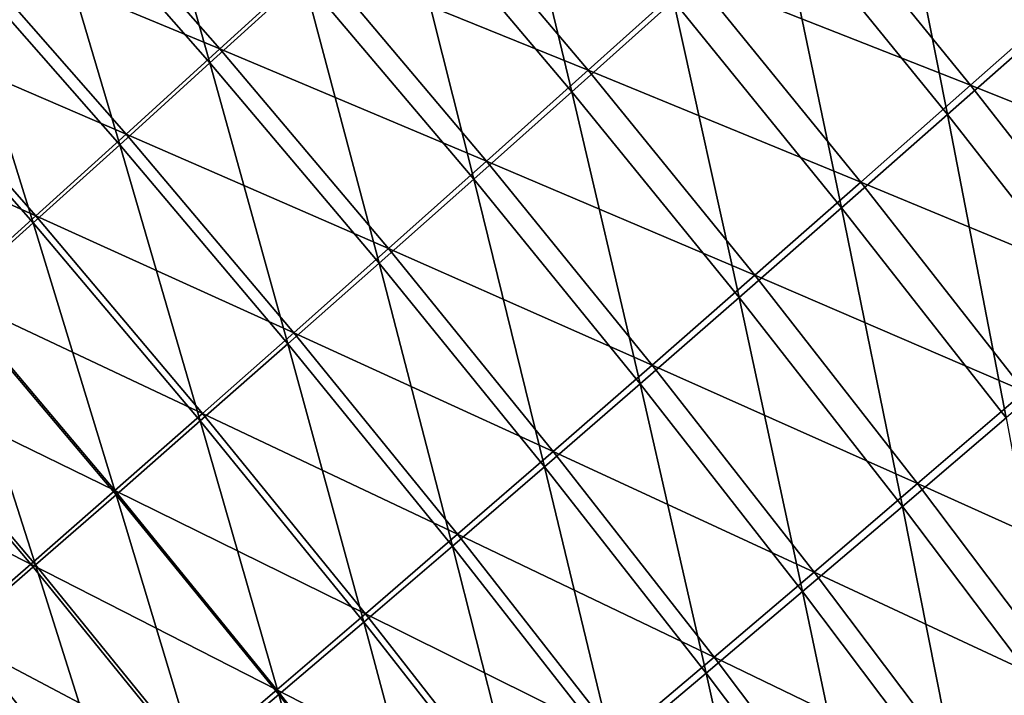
# Model space of a CAD drawing. Header units: metres. Extents: x -1 to 1402, y -1402 to 1.
# Tile 418 of 453: x 1187 to 1213, y -251 to -233. Entities that reach past the tile are written whole.
import ezdxf

# ---------------------------------------------------------------- set-up
doc = ezdxf.new("R2010")
doc.units = ezdxf.units.M

msp = doc.modelspace()

# ---------------------------------------------------------------- linework, layer by layer
at = {"layer": 'None0'}
for points in [[(1192.029175, -233.813538, -283.901245), (1187.366821, -228.495392, -283.900299), (1189.866333, -226.167633, -255.917038)], [(1192.029175, -233.813538, -283.901245), (1189.866333, -226.167633, -255.917038), (1194.555298, -231.516342, -255.917984)], [(1201.791016, -234.5923, -227.951309), (1197.175293, -229.126053, -227.95015), (1199.889038, -226.642578, -200.000275)], [(1201.791016, -234.5923, -227.951309), (1199.889038, -226.642578, -200.000275), (1204.531128, -232.139954, -200.001373)], [(1211.930542, -235.20816, -172.072769), (1207.36499, -229.594223, -172.071564), (1210.292847, -226.954895, -144.164047)], [(1210.292847, -226.954895, -144.164047), (1214.884766, -232.599991, -144.1651), (1211.930542, -235.20816, -172.072769)], [(1192.297363, -233.436249, -255.528854), (1187.649292, -228.134903, -255.527725), (1185.148682, -230.464417, -283.522614)], [(1194.918457, -231.043915, -227.548721), (1187.649292, -228.134903, -255.527725), (1192.297363, -233.436249, -255.528854)], [(1189.597168, -236.017685, -311.895782), (1184.961304, -230.729919, -311.894897), (1187.366821, -228.495392, -283.900299)], [(1189.597168, -236.017685, -311.895782), (1187.366821, -228.495392, -283.900299), (1192.029175, -233.813538, -283.901245)], [(1202.232788, -234.007446, -199.587585), (1197.633301, -228.558304, -199.586212), (1194.918457, -231.043915, -227.548721)], [(1202.232788, -234.007446, -199.587585), (1205.067871, -231.459717, -171.645142), (1197.633301, -228.558304, -199.586212)], [(1207.996948, -228.818481, -143.724655), (1205.067871, -231.459717, -171.645142), (1212.546143, -234.415207, -143.725998)], [(1212.546143, -234.415207, -143.725998), (1215.596069, -231.711609, -115.831161), (1207.996948, -228.818481, -143.724655)], [(1199.144897, -236.951447, -255.919174), (1194.555298, -231.516342, -255.917984), (1197.175293, -229.126053, -227.95015)], [(1199.144897, -236.951447, -255.919174), (1197.175293, -229.126053, -227.95015), (1201.791016, -234.5923, -227.951309)], [(1209.070435, -237.722443, -200.002701), (1204.531128, -232.139954, -200.001373), (1207.36499, -229.594223, -172.071564)], [(1209.070435, -237.722443, -200.002701), (1207.36499, -229.594223, -172.071564), (1211.930542, -235.20816, -172.072769)], [(1189.770142, -235.735229, -283.523712), (1185.148682, -230.464417, -283.522614), (1182.741821, -232.700424, -311.52951)], [(1192.297363, -233.436249, -255.528854), (1185.148682, -230.464417, -283.522614), (1189.770142, -235.735229, -283.523712)], [(1187.259277, -238.128876, -339.897125), (1182.650024, -232.871185, -339.896271), (1184.961304, -230.729919, -311.894897)], [(1187.259277, -238.128876, -339.897125), (1184.961304, -230.729919, -311.894897), (1189.597168, -236.017685, -311.895782)], [(1199.491699, -236.461807, -227.550156), (1194.918457, -231.043915, -227.548721), (1192.297363, -233.436249, -255.528854)], [(1202.232788, -234.007446, -199.587585), (1194.918457, -231.043915, -227.548721), (1199.491699, -236.461807, -227.550156)], [(1196.592651, -239.21759, -283.902405), (1192.029175, -233.813538, -283.901245), (1194.555298, -231.516342, -255.917984)], [(1196.592651, -239.21759, -283.902405), (1194.555298, -231.516342, -255.917984), (1199.144897, -236.951447, -255.919174)], [(1209.590332, -237.024979, -171.646667), (1205.067871, -231.459717, -171.645142), (1202.232788, -234.007446, -199.587585)], [(1205.067871, -231.459717, -171.645142), (1209.590332, -237.024979, -171.646667), (1212.546143, -234.415207, -143.725998)], [(1220.067017, -237.42305, -115.832443), (1215.596069, -231.711609, -115.831161), (1212.546143, -234.415207, -143.725998)], [(1206.304443, -240.143173, -227.952698), (1201.791016, -234.5923, -227.951309), (1204.531128, -232.139954, -200.001373)], [(1206.304443, -240.143173, -227.952698), (1204.531128, -232.139954, -200.001373), (1209.070435, -237.722443, -200.002701)], [(1214.884766, -232.599991, -144.1651), (1216.390503, -240.905441, -172.074173), (1211.930542, -235.20816, -172.072769)], [(1187.33667, -237.940887, -311.530548), (1182.741821, -232.700424, -311.52951), (1180.428833, -234.842896, -339.54599)], [(1185.015869, -240.147156, -367.900757), (1182.650024, -232.871185, -339.896271), (1187.259277, -238.128876, -339.897125)], [(1189.770142, -235.735229, -283.523712), (1182.741821, -232.700424, -311.52951), (1187.33667, -237.940887, -311.530548)], [(1196.84436, -238.822891, -255.530304), (1192.297363, -233.436249, -255.528854), (1189.770142, -235.735229, -283.523712)], [(1199.491699, -236.461807, -227.550156), (1192.297363, -233.436249, -255.528854), (1196.84436, -238.822891, -255.530304)], [(1194.134644, -241.39093, -311.896881), (1189.597168, -236.017685, -311.895782), (1192.029175, -233.813538, -283.901245)], [(1194.134644, -241.39093, -311.896881), (1192.029175, -233.813538, -283.901245), (1196.592651, -239.21759, -283.902405)], [(1206.729126, -239.540985, -199.589249), (1202.232788, -234.007446, -199.587585), (1199.491699, -236.461807, -227.550156)], [(1206.729126, -239.540985, -199.589249), (1209.590332, -237.024979, -171.646667), (1202.232788, -234.007446, -199.587585)], [(1212.546143, -234.415207, -143.725998), (1209.590332, -237.024979, -171.646667), (1216.990112, -240.095215, -143.727554)], [(1216.990112, -240.095215, -143.727554), (1220.067017, -237.42305, -115.832443), (1212.546143, -234.415207, -143.725998)], [(1203.63269, -242.470688, -255.920593), (1199.144897, -236.951447, -255.919174), (1201.791016, -234.5923, -227.951309)], [(1203.63269, -242.470688, -255.920593), (1201.791016, -234.5923, -227.951309), (1206.304443, -240.143173, -227.952698)], [(1187.33667, -237.940887, -311.530548), (1180.428833, -234.842896, -339.54599), (1184.997192, -240.053268, -339.546906)], [(1213.504761, -243.387787, -200.004242), (1209.070435, -237.722443, -200.002701), (1211.930542, -235.20816, -172.072769)], [(1211.930542, -235.20816, -172.072769), (1216.390503, -240.905441, -172.074173), (1213.504761, -243.387787, -200.004242)], [(1194.291138, -241.090759, -283.525116), (1189.770142, -235.735229, -283.523712), (1187.33667, -237.940887, -311.530548)], [(1196.84436, -238.822891, -255.530304), (1189.770142, -235.735229, -283.523712), (1194.291138, -241.090759, -283.525116)], [(1191.770752, -243.471634, -339.898163), (1187.259277, -238.128876, -339.897125), (1189.597168, -236.017685, -311.895782)], [(1191.770752, -243.471634, -339.898163), (1189.597168, -236.017685, -311.895782), (1194.134644, -241.39093, -311.896881)], [(1203.962036, -241.963501, -227.551895), (1199.491699, -236.461807, -227.550156), (1196.84436, -238.822891, -255.530304)], [(1206.729126, -239.540985, -199.589249), (1199.491699, -236.461807, -227.550156), (1203.962036, -241.963501, -227.551895)], [(1201.055176, -244.705322, -283.903809), (1196.592651, -239.21759, -283.902405), (1199.144897, -236.951447, -255.919174)], [(1201.055176, -244.705322, -283.903809), (1199.144897, -236.951447, -255.919174), (1203.63269, -242.470688, -255.920593)], [(1214.008057, -242.67308, -171.648438), (1209.590332, -237.024979, -171.646667), (1206.729126, -239.540985, -199.589249)], [(1209.590332, -237.024979, -171.646667), (1214.008057, -242.67308, -171.648438), (1216.990112, -240.095215, -143.727554)], [(1191.831787, -243.265564, -311.53186), (1187.33667, -237.940887, -311.530548), (1184.997192, -240.053268, -339.546906)], [(1194.291138, -241.090759, -283.525116), (1187.33667, -237.940887, -311.530548), (1191.831787, -243.265564, -311.53186)], [(1210.713623, -245.776413, -227.95433), (1206.304443, -240.143173, -227.952698), (1209.070435, -237.722443, -200.002701)], [(1210.713623, -245.776413, -227.95433), (1209.070435, -237.722443, -200.002701), (1213.504761, -243.387787, -200.004242)], [(1189.501099, -245.459915, -367.901703), (1185.015869, -240.147156, -367.900757), (1187.259277, -238.128876, -339.897125)], [(1189.501099, -245.459915, -367.901703), (1187.259277, -238.128876, -339.897125), (1191.770752, -243.471634, -339.898163)], [(1201.289307, -244.29277, -255.532059), (1196.84436, -238.822891, -255.530304), (1194.291138, -241.090759, -283.525116)], [(1203.962036, -241.963501, -227.551895), (1196.84436, -238.822891, -255.530304), (1201.289307, -244.29277, -255.532059)], [(1198.571655, -246.847397, -311.898224), (1194.134644, -241.39093, -311.896881), (1196.592651, -239.21759, -283.902405)], [(1198.571655, -246.847397, -311.898224), (1196.592651, -239.21759, -283.902405), (1201.055176, -244.705322, -283.903809)], [(1211.121094, -245.15683, -199.591187), (1206.729126, -239.540985, -199.589249), (1203.962036, -241.963501, -227.551895)], [(1211.121094, -245.15683, -199.591187), (1214.008057, -242.67308, -171.648438), (1206.729126, -239.540985, -199.589249)], [(1189.466309, -245.347458, -339.548096), (1184.997192, -240.053268, -339.546906), (1182.751465, -242.07251, -367.571045)], [(1191.831787, -243.265564, -311.53186), (1184.997192, -240.053268, -339.546906), (1189.466309, -245.347458, -339.548096)], [(1187.325684, -247.356064, -395.904694), (1182.866699, -242.072723, -395.903839), (1185.015869, -240.147156, -367.900757)], [(1187.325684, -247.356064, -395.904694), (1185.015869, -240.147156, -367.900757), (1189.501099, -245.459915, -367.901703)], [(1208.016724, -248.071808, -255.922256), (1203.63269, -242.470688, -255.920593), (1206.304443, -240.143173, -227.952698)], [(1208.016724, -248.071808, -255.922256), (1206.304443, -240.143173, -227.952698), (1210.713623, -245.776413, -227.95433)], [(1198.710571, -246.528992, -283.526825), (1194.291138, -241.090759, -283.525116), (1191.831787, -243.265564, -311.53186)], [(1201.289307, -244.29277, -255.532059), (1194.291138, -241.090759, -283.525116), (1198.710571, -246.528992, -283.526825)], [(1196.182251, -248.897263, -339.899384), (1191.770752, -243.471634, -339.898163), (1194.134644, -241.39093, -311.896881)], [(1196.182251, -248.897263, -339.899384), (1194.134644, -241.39093, -311.896881), (1198.571655, -246.847397, -311.898224)], [(1208.328735, -247.546951, -227.553925), (1203.962036, -241.963501, -227.551895), (1201.289307, -244.29277, -255.532059)], [(1211.121094, -245.15683, -199.591187), (1203.962036, -241.963501, -227.551895), (1208.328735, -247.546951, -227.553925)], [(1180.599487, -243.998764, -395.601807), (1187.194458, -247.3367, -367.572052), (1182.751465, -242.07251, -367.571045)], [(1182.751465, -242.07251, -367.571045), (1187.194458, -247.3367, -367.572052), (1189.466309, -245.347458, -339.548096)], [(1185.243896, -249.160797, -423.910675), (1182.866699, -242.072723, -395.903839), (1187.325684, -247.356064, -395.904694)], [(1205.414307, -250.27446, -283.905457), (1201.055176, -244.705322, -283.903809), (1203.63269, -242.470688, -255.920593)], [(1205.414307, -250.27446, -283.905457), (1203.63269, -242.470688, -255.920593), (1208.016724, -248.071808, -255.922256)], [(1218.319946, -248.401794, -171.650452), (1214.008057, -242.67308, -171.648438), (1211.121094, -245.15683, -199.591187)], [(1196.22583, -248.672455, -311.533478), (1191.831787, -243.265564, -311.53186), (1189.466309, -245.347458, -339.548096)], [(1198.710571, -246.528992, -283.526825), (1191.831787, -243.265564, -311.53186), (1196.22583, -248.672455, -311.533478)], [(1193.886963, -250.855255, -367.902832), (1189.501099, -245.459915, -367.901703), (1191.770752, -243.471634, -339.898163)], [(1193.886963, -250.855255, -367.902832), (1191.770752, -243.471634, -339.898163), (1196.182251, -248.897263, -339.899384)], [(1215.015991, -251.489761, -227.956207), (1210.713623, -245.776413, -227.95433), (1213.504761, -243.387787, -200.004242)], [(1187.194458, -247.3367, -367.572052), (1180.599487, -243.998764, -395.601807), (1185.016113, -249.233551, -395.60257)], [(1205.630737, -249.843857, -255.534103), (1201.289307, -244.29277, -255.532059), (1198.710571, -246.528992, -283.526825)], [(1208.328735, -247.546951, -227.553925), (1201.289307, -244.29277, -255.532059), (1205.630737, -249.843857, -255.534103)], [(1202.905884, -252.384888, -311.899811), (1198.571655, -246.847397, -311.898224), (1201.055176, -244.705322, -283.903809)], [(1202.905884, -252.384888, -311.899811), (1201.055176, -244.705322, -283.903809), (1205.414307, -250.27446, -283.905457)], [(1187.194458, -247.3367, -367.572052), (1193.834961, -250.723495, -339.54953), (1189.466309, -245.347458, -339.548096)], [(1189.466309, -245.347458, -339.548096), (1193.834961, -250.723495, -339.54953), (1196.22583, -248.672455, -311.533478)], [(1215.407593, -250.852844, -199.593399), (1211.121094, -245.15683, -199.591187), (1208.328735, -247.546951, -227.553925)], [(1215.407593, -250.852844, -199.593399), (1218.319946, -248.401794, -171.650452), (1211.121094, -245.15683, -199.591187)], [(1191.685547, -252.721786, -395.905701), (1187.325684, -247.356064, -395.904694), (1189.501099, -245.459915, -367.901703)], [(1191.685547, -252.721786, -395.905701), (1189.501099, -245.459915, -367.901703), (1193.886963, -250.855255, -367.902832)], [(1212.294678, -253.752548, -255.924179), (1208.016724, -248.071808, -255.922256), (1210.713623, -245.776413, -227.95433)], [(1212.294678, -253.752548, -255.924179), (1210.713623, -245.776413, -227.95433), (1215.015991, -251.489761, -227.956207)], [(1203.027222, -252.047943, -283.528809), (1198.710571, -246.528992, -283.526825), (1196.22583, -248.672455, -311.533478)], [(1205.630737, -249.843857, -255.534103), (1198.710571, -246.528992, -283.526825), (1203.027222, -252.047943, -283.528809)], [(1200.491577, -254.403564, -339.900848), (1196.182251, -248.897263, -339.899384), (1198.571655, -246.847397, -311.898224)], [(1200.491577, -254.403564, -339.900848), (1198.571655, -246.847397, -311.898224), (1202.905884, -252.384888, -311.899811)], [(1191.537598, -252.68248, -367.573273), (1187.194458, -247.3367, -367.572052), (1185.016113, -249.233551, -395.60257)], [(1189.577637, -254.497742, -423.91153), (1185.243896, -249.160797, -423.910675), (1187.325684, -247.356064, -395.904694)], [(1193.834961, -250.723495, -339.54953), (1187.194458, -247.3367, -367.572052), (1191.537598, -252.68248, -367.573273)], [(1189.577637, -254.497742, -423.91153), (1187.325684, -247.356064, -395.904694), (1191.685547, -252.721786, -395.905701)], [(1212.590332, -253.210083, -227.556244), (1208.328735, -247.546951, -227.553925), (1205.630737, -249.843857, -255.534103)], [(1215.407593, -250.852844, -199.593399), (1208.328735, -247.546951, -227.553925), (1212.590332, -253.210083, -227.556244)], [(1209.667969, -255.922775, -283.907318), (1205.414307, -250.27446, -283.905457), (1208.016724, -248.071808, -255.922256)], [(1209.667969, -255.922775, -283.907318), (1208.016724, -248.071808, -255.922256), (1212.294678, -253.752548, -255.924179)], [(1193.834961, -250.723495, -339.54953), (1200.5177, -254.159637, -311.535339), (1196.22583, -248.672455, -311.533478)], [(1196.22583, -248.672455, -311.533478), (1200.5177, -254.159637, -311.535339), (1203.027222, -252.047943, -283.528809)], [(1198.171143, -256.331024, -367.904175), (1193.886963, -250.855255, -367.902832), (1196.182251, -248.897263, -339.899384)], [(1198.171143, -256.331024, -367.904175), (1196.182251, -248.897263, -339.899384), (1200.491577, -254.403564, -339.900848)], [(1189.333374, -254.549866, -395.603516), (1185.016113, -249.233551, -395.60257), (1182.931152, -251.038193, -423.635803)], [(1187.562134, -256.184052, -451.925568), (1183.255127, -250.874954, -451.924988), (1185.243896, -249.160797, -423.910675)], [(1191.537598, -252.68248, -367.573273), (1185.016113, -249.233551, -395.60257), (1189.333374, -254.549866, -395.603516)], [(1187.562134, -256.184052, -451.925568), (1185.243896, -249.160797, -423.910675), (1189.577637, -254.497742, -423.91153)], [(1209.86792, -255.474167, -255.536438), (1205.630737, -249.843857, -255.534103), (1203.027222, -252.047943, -283.528809)], [(1212.590332, -253.210083, -227.556244), (1205.630737, -249.843857, -255.534103), (1209.86792, -255.474167, -255.536438)], [(1207.135254, -258.001129, -311.901611), (1202.905884, -252.384888, -311.899811), (1205.414307, -250.27446, -283.905457)], [(1207.135254, -258.001129, -311.901611), (1205.414307, -250.27446, -283.905457), (1209.667969, -255.922775, -283.907318)], [(1198.101929, -256.179474, -339.551239), (1193.834961, -250.723495, -339.54953), (1191.537598, -252.68248, -367.573273)], [(1200.5177, -254.159637, -311.535339), (1193.834961, -250.723495, -339.54953), (1198.101929, -256.179474, -339.551239)], [(1195.944458, -258.167816, -395.90686), (1191.685547, -252.721786, -395.905701), (1193.886963, -250.855255, -367.902832)], [(1195.944458, -258.167816, -395.90686), (1193.886963, -250.855255, -367.902832), (1198.171143, -256.331024, -367.904175)], [(1219.587524, -256.626831, -199.595856), (1215.407593, -250.852844, -199.593399), (1212.590332, -253.210083, -227.556244)]]:
    msp.add_3dface(points, dxfattribs=at)
at = {"layer": 'None01'}
for points in [[(1294.119019, -124.129761, -541.977783), (1150.81958, -781.702271, -541.977783), (1274.459961, -120.453018, -541.977783)], [(1274.459961, -120.453018, -521.977783), (1274.459961, -120.453018, -541.977783), (1150.81958, -781.702271, -521.977783)], [(1274.459961, -120.453018, -541.977783), (1150.81958, -781.702271, -541.977783), (1150.81958, -781.702271, -521.977783)], [(1150.81958, -781.702271, -521.977783), (1294.119019, -124.129761, -521.977783), (1274.459961, -120.453018, -521.977783)], [(1294.119019, -124.129761, -541.977783), (1170.478882, -785.378174, -541.977783), (1150.81958, -781.702271, -541.977783)], [(1170.478882, -785.378174, -521.977783), (1294.119019, -124.129761, -521.977783), (1150.81958, -781.702271, -521.977783)], [(1170.478882, -785.378174, -521.977783), (1170.478882, -785.378174, -541.977783), (1294.119019, -124.129761, -521.977783)], [(1170.478882, -785.378174, -541.977783), (1294.119019, -124.129761, -541.977783), (1294.119019, -124.129761, -521.977783)]]:
    msp.add_3dface(points, dxfattribs=at)

doc.saveas('drawing.dxf')
